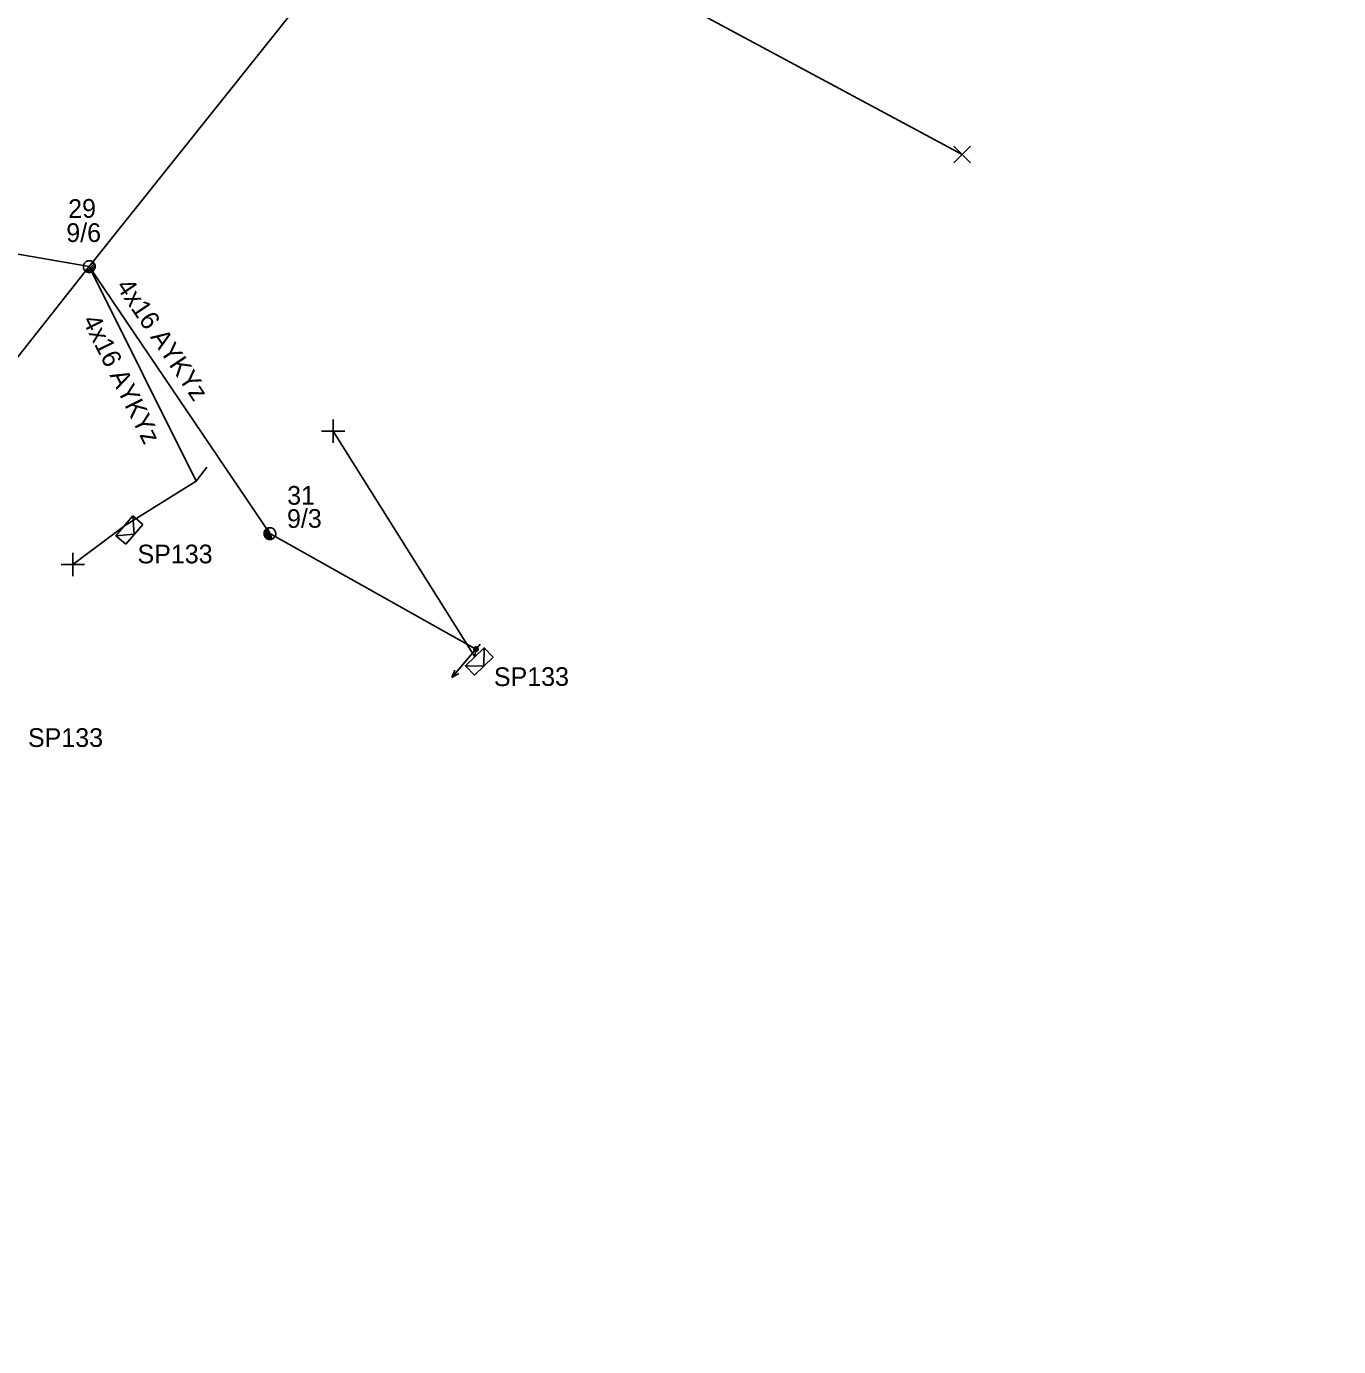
# Model space of a CAD drawing. Extents: x -748492 to -735633, y -1146251 to -1139940.
# Drawn here: x -743035.5 to -742965.4, y -1140304.7 to -1140234.1 of the extents above; entities that cross this region are included whole.
import ezdxf

# ---------------------------------------------------------------- set-up
doc = ezdxf.new("R2010")
doc.units = 0
for name, color, linetype in [('Vrstva 1', 7, 'Continuous'), ('Vrstva 12', 7, 'Continuous'), ('Vrstva 13', 7, 'Continuous'), ('Vrstva 14', 7, 'Continuous'), ('Vrstva 2', 7, 'Continuous'), ('Vrstva 31', 7, 'Continuous'), ('Vrstva 33', 7, 'Continuous'), ('Vrstva 34', 7, 'Continuous'), ('Vrstva 54', 7, 'Continuous'), ('Vrstva 55', 7, 'Continuous'), ('Vrstva 59', 7, 'Continuous'), ('Vrstva 9', 7, 'Continuous')]:
    doc.layers.add(name, color=color, linetype=linetype)

# ---------------------------------------------------------------- blocks, each defined once
blk = doc.blocks.new('NN440')
at = {"layer": 'Vrstva 2'}
for points in [[(0.63, 0), (0.63, 0.06), (0.62, 0.13), (0.6, 0.19), (0.58, 0.25), (0.55, 0.31), (0.51, 0.37), (0.47, 0.42), (0.42, 0.46), (0.37, 0.51), (0.32, 0.54), (0.26, 0.57), (0.2, 0.59), (0.13, 0.61), (0.07, 0.62), (0, 0.63), (-0.06, 0.62), (-0.13, 0.61), (-0.19, 0.59), (-0.26, 0.57), (-0.31, 0.54), (-0.37, 0.51), (-0.42, 0.46), (-0.47, 0.42), (-0.51, 0.37), (-0.54, 0.31), (-0.57, 0.25), (-0.6, 0.19), (-0.62, 0.13), (-0.63, 0.06), (-0.63, 0), (-0.63, -0.07), (-0.62, -0.14), (-0.6, -0.2), (-0.57, -0.26), (-0.54, -0.32), (-0.51, -0.37), (-0.47, -0.43), (-0.42, -0.47), (-0.37, -0.51), (-0.31, -0.55), (-0.26, -0.58), (-0.19, -0.6), (-0.13, -0.62), (-0.06, -0.63), (0, -0.63), (0.07, -0.63), (0.13, -0.62), (0.2, -0.6), (0.26, -0.58), (0.32, -0.55), (0.37, -0.51), (0.42, -0.47), (0.47, -0.43), (0.51, -0.37), (0.55, -0.32), (0.58, -0.26), (0.6, -0.2), (0.62, -0.14), (0.63, -0.07), (0.63, 0)], [(-0.63, 0), (0.63, 0)], [(-0.6, -0.18), (0.57, -0.18)], [(-0.51, -0.32), (0.5, -0.32)], [(-0.37, -0.47), (0.35, -0.47)]]:
    blk.add_lwpolyline(points, dxfattribs=at)
blk = doc.blocks.new('NN560')
at = {"layer": 'Vrstva 2'}
for points in [[(1.999, -0.001), (1.59, 0.141)], [(0, -0.001), (1.999, -0.001)], [(1.999, -0.001), (1.59, -0.134)]]:
    blk.add_lwpolyline(points, dxfattribs=at)
blk = doc.blocks.new('NN800')
at = {"layer": 'Vrstva 1'}
for points in [[(-0.442, 0.442), (0.442, -0.442)], [(-0.442, -0.442), (0.442, 0.442)]]:
    blk.add_lwpolyline(points, dxfattribs=at)
blk = doc.blocks.new('NN630')
at = {"layer": 'Vrstva 9'}
for points in [[(-0.003, -0.7), (-0.703, 0)], [(-0.703, -0.7), (-0.703, 0), (0.697, 0), (0.697, -0.7)], [(-0.703, -0.7), (0.697, -0.7)], [(-0.003, -0.7), (0.697, 0)]]:
    blk.add_lwpolyline(points, dxfattribs=at)
blk = doc.blocks.new('NN500')
at = {"layer": 'Vrstva 2'}
for points in [[(0, -0.24), (0.02, -0.23), (0.05, -0.23), (0.07, -0.22), (0.09, -0.22), (0.12, -0.2), (0.14, -0.19), (0.16, -0.18), (0.17, -0.16), (0.19, -0.14), (0.2, -0.12), (0.21, -0.1), (0.22, -0.07), (0.23, -0.05), (0.23, -0.02), (0.23, 0), (0.23, 0.02), (0.23, 0.05), (0.22, 0.07), (0.21, 0.1), (0.2, 0.12), (0.19, 0.14), (0.17, 0.16), (0.16, 0.17), (0.14, 0.19), (0.12, 0.2), (0.09, 0.21), (0.07, 0.22), (0.05, 0.23), (0.02, 0.23), (0, 0.23), (-0.03, 0.23), (-0.05, 0.23), (-0.07, 0.22), (-0.1, 0.21), (-0.12, 0.2), (-0.14, 0.19), (-0.16, 0.17), (-0.18, 0.16), (-0.19, 0.14), (-0.2, 0.12), (-0.22, 0.1), (-0.22, 0.07), (-0.23, 0.05), (-0.23, 0.02), (-0.24, 0), (-0.23, -0.02), (-0.23, -0.05), (-0.22, -0.07), (-0.22, -0.1), (-0.2, -0.12), (-0.19, -0.14), (-0.18, -0.16), (-0.16, -0.18), (-0.14, -0.19), (-0.12, -0.2), (-0.1, -0.22), (-0.07, -0.22), (-0.05, -0.23), (-0.03, -0.23), (0, -0.24)], [(0, -0.24), (0.02, -0.23), (0.05, -0.23), (0.07, -0.22), (0.09, -0.22), (0.12, -0.2), (0.14, -0.19), (0.16, -0.18), (0.17, -0.16), (0.19, -0.14), (0.2, -0.12), (0.21, -0.1), (0.22, -0.07), (0.23, -0.05), (0.23, -0.02), (0.23, 0), (0.23, 0.02), (0.23, 0.05), (0.22, 0.07), (0.21, 0.1), (0.2, 0.12), (0.19, 0.14), (0.17, 0.16), (0.16, 0.17), (0.14, 0.19), (0.12, 0.2), (0.09, 0.21), (0.07, 0.22), (0.05, 0.23), (0.02, 0.23), (0, 0.23), (-0.03, 0.23), (-0.05, 0.23), (-0.07, 0.22), (-0.1, 0.21), (-0.12, 0.2), (-0.14, 0.19), (-0.16, 0.17), (-0.18, 0.16), (-0.19, 0.14), (-0.2, 0.12), (-0.22, 0.1), (-0.22, 0.07), (-0.23, 0.05), (-0.23, 0.02), (-0.24, 0), (-0.23, -0.02), (-0.23, -0.05), (-0.22, -0.07), (-0.22, -0.1), (-0.2, -0.12), (-0.19, -0.14), (-0.18, -0.16), (-0.16, -0.18), (-0.14, -0.19), (-0.12, -0.2), (-0.1, -0.22), (-0.07, -0.22), (-0.05, -0.23), (-0.03, -0.23), (0, -0.24)], [(0, -0.21), (0.02, -0.2), (0.04, -0.2), (0.06, -0.2), (0.08, -0.19), (0.1, -0.18), (0.12, -0.17), (0.14, -0.15), (0.15, -0.14), (0.16, -0.12), (0.18, -0.1), (0.19, -0.08), (0.19, -0.06), (0.2, -0.04), (0.2, -0.02), (0.2, 0), (0.2, 0.02), (0.2, 0.04), (0.19, 0.06), (0.19, 0.08), (0.18, 0.1), (0.16, 0.12), (0.15, 0.14), (0.14, 0.15), (0.12, 0.17), (0.1, 0.18), (0.08, 0.19), (0.06, 0.19), (0.04, 0.2), (0.02, 0.2), (0, 0.2), (-0.02, 0.2), (-0.04, 0.2), (-0.06, 0.19), (-0.08, 0.19), (-0.1, 0.18), (-0.12, 0.17), (-0.14, 0.15), (-0.15, 0.14), (-0.17, 0.12), (-0.18, 0.1), (-0.19, 0.08), (-0.2, 0.06), (-0.2, 0.04), (-0.21, 0.02), (-0.21, 0), (-0.21, -0.02), (-0.2, -0.04), (-0.2, -0.06), (-0.19, -0.08), (-0.18, -0.1), (-0.17, -0.12), (-0.15, -0.14), (-0.14, -0.15), (-0.12, -0.17), (-0.1, -0.18), (-0.08, -0.19), (-0.06, -0.2), (-0.04, -0.2), (-0.02, -0.2), (0, -0.21)], [(0, -0.18), (0.02, -0.18), (0.04, -0.17), (0.05, -0.17), (0.07, -0.16), (0.09, -0.15), (0.1, -0.14), (0.12, -0.13), (0.13, -0.12), (0.14, -0.1), (0.15, -0.09), (0.16, -0.07), (0.17, -0.05), (0.17, -0.04), (0.17, -0.02), (0.17, 0), (0.17, 0.02), (0.17, 0.04), (0.17, 0.05), (0.16, 0.07), (0.15, 0.09), (0.14, 0.1), (0.13, 0.12), (0.12, 0.13), (0.1, 0.14), (0.09, 0.15), (0.07, 0.16), (0.05, 0.17), (0.04, 0.17), (0.02, 0.17), (0, 0.18), (-0.02, 0.17), (-0.04, 0.17), (-0.06, 0.17), (-0.07, 0.16), (-0.09, 0.15), (-0.1, 0.14), (-0.12, 0.13), (-0.13, 0.12), (-0.14, 0.1), (-0.15, 0.09), (-0.16, 0.07), (-0.17, 0.05), (-0.17, 0.04), (-0.18, 0.02), (-0.18, 0), (-0.18, -0.02), (-0.17, -0.04), (-0.17, -0.05), (-0.16, -0.07), (-0.15, -0.09), (-0.14, -0.1), (-0.13, -0.12), (-0.12, -0.13), (-0.1, -0.14), (-0.09, -0.15), (-0.07, -0.16), (-0.06, -0.17), (-0.04, -0.17), (-0.02, -0.18), (0, -0.18)], [(0, -0.15), (0.01, -0.15), (0.03, -0.14), (0.04, -0.14), (0.06, -0.13), (0.07, -0.13), (0.08, -0.12), (0.1, -0.11), (0.11, -0.1), (0.12, -0.09), (0.13, -0.07), (0.13, -0.06), (0.14, -0.05), (0.14, -0.03), (0.14, -0.02), (0.14, 0), (0.14, 0.01), (0.14, 0.03), (0.14, 0.04), (0.13, 0.06), (0.13, 0.07), (0.12, 0.09), (0.11, 0.1), (0.1, 0.11), (0.08, 0.12), (0.07, 0.13), (0.06, 0.13), (0.04, 0.14), (0.03, 0.14), (0.01, 0.14), (0, 0.15), (-0.02, 0.14), (-0.03, 0.14), (-0.05, 0.14), (-0.06, 0.13), (-0.07, 0.13), (-0.09, 0.12), (-0.1, 0.11), (-0.11, 0.1), (-0.12, 0.09), (-0.13, 0.07), (-0.13, 0.06), (-0.14, 0.04), (-0.14, 0.03), (-0.15, 0.01), (-0.15, 0), (-0.15, -0.02), (-0.14, -0.03), (-0.14, -0.05), (-0.13, -0.06), (-0.13, -0.07), (-0.12, -0.09), (-0.11, -0.1), (-0.1, -0.11), (-0.09, -0.12), (-0.07, -0.13), (-0.06, -0.13), (-0.05, -0.14), (-0.03, -0.14), (-0.02, -0.15), (0, -0.15)], [(0, -0.12), (0.01, -0.12), (0.02, -0.11), (0.03, -0.11), (0.05, -0.11), (0.06, -0.1), (0.07, -0.09), (0.08, -0.09), (0.09, -0.08), (0.09, -0.07), (0.1, -0.06), (0.11, -0.05), (0.11, -0.04), (0.11, -0.02), (0.11, -0.01), (0.12, 0), (0.11, 0.01), (0.11, 0.02), (0.11, 0.04), (0.11, 0.05), (0.1, 0.06), (0.09, 0.07), (0.09, 0.08), (0.08, 0.09), (0.07, 0.09), (0.06, 0.1), (0.05, 0.11), (0.03, 0.11), (0.02, 0.11), (0.01, 0.12), (0, 0.12), (-0.01, 0.12), (-0.03, 0.11), (-0.04, 0.11), (-0.05, 0.11), (-0.06, 0.1), (-0.07, 0.09), (-0.08, 0.09), (-0.09, 0.08), (-0.1, 0.07), (-0.1, 0.06), (-0.11, 0.05), (-0.11, 0.04), (-0.12, 0.02), (-0.12, 0.01), (-0.12, 0), (-0.12, -0.01), (-0.12, -0.02), (-0.11, -0.04), (-0.11, -0.05), (-0.1, -0.06), (-0.1, -0.07), (-0.09, -0.08), (-0.08, -0.09), (-0.07, -0.09), (-0.06, -0.1), (-0.05, -0.11), (-0.04, -0.11), (-0.03, -0.11), (-0.01, -0.12), (0, -0.12)], [(0, -0.09), (0.01, -0.09), (0.02, -0.09), (0.03, -0.08), (0.03, -0.08), (0.04, -0.08), (0.05, -0.07), (0.06, -0.07), (0.06, -0.06), (0.07, -0.05), (0.07, -0.04), (0.08, -0.04), (0.08, -0.03), (0.08, -0.02), (0.09, -0.01), (0.09, 0), (0.09, 0.01), (0.08, 0.02), (0.08, 0.03), (0.08, 0.03), (0.07, 0.04), (0.07, 0.05), (0.06, 0.06), (0.06, 0.06), (0.05, 0.07), (0.04, 0.07), (0.03, 0.08), (0.03, 0.08), (0.02, 0.08), (0.01, 0.09), (0, 0.09), (-0.01, 0.09), (-0.02, 0.08), (-0.03, 0.08), (-0.04, 0.08), (-0.04, 0.07), (-0.05, 0.07), (-0.06, 0.06), (-0.07, 0.06), (-0.07, 0.05), (-0.08, 0.04), (-0.08, 0.03), (-0.08, 0.03), (-0.09, 0.02), (-0.09, 0.01), (-0.09, 0), (-0.09, -0.01), (-0.09, -0.02), (-0.08, -0.03), (-0.08, -0.04), (-0.08, -0.04), (-0.07, -0.05), (-0.07, -0.06), (-0.06, -0.07), (-0.05, -0.07), (-0.04, -0.08), (-0.04, -0.08), (-0.03, -0.08), (-0.02, -0.09), (-0.01, -0.09), (0, -0.09)], [(0, -0.06), (0, -0.06), (0.01, -0.06), (0.02, -0.05), (0.02, -0.05), (0.03, -0.05), (0.03, -0.05), (0.04, -0.04), (0.04, -0.04), (0.05, -0.03), (0.05, -0.03), (0.05, -0.02), (0.05, -0.02), (0.05, -0.01), (0.06, -0.01), (0.06, 0), (0.06, 0.01), (0.05, 0.01), (0.05, 0.02), (0.05, 0.02), (0.05, 0.03), (0.05, 0.03), (0.04, 0.04), (0.04, 0.04), (0.03, 0.05), (0.03, 0.05), (0.02, 0.05), (0.02, 0.05), (0.01, 0.06), (0, 0.06), (0, 0.06), (-0.01, 0.06), (-0.01, 0.06), (-0.02, 0.05), (-0.02, 0.05), (-0.03, 0.05), (-0.03, 0.05), (-0.04, 0.04), (-0.04, 0.04), (-0.05, 0.03), (-0.05, 0.03), (-0.05, 0.02), (-0.06, 0.02), (-0.06, 0.01), (-0.06, 0.01), (-0.06, 0), (-0.06, -0.01), (-0.06, -0.01), (-0.06, -0.02), (-0.05, -0.02), (-0.05, -0.03), (-0.05, -0.03), (-0.04, -0.04), (-0.04, -0.04), (-0.03, -0.05), (-0.03, -0.05), (-0.02, -0.05), (-0.02, -0.05), (-0.01, -0.06), (-0.01, -0.06), (0, -0.06)], [(0, -0.03), (0, -0.03), (0, -0.03), (0.01, -0.03), (0.01, -0.03), (0.01, -0.02), (0.02, -0.02), (0.02, -0.02), (0.02, -0.02), (0.02, -0.02), (0.02, -0.01), (0.02, -0.01), (0.03, -0.01), (0.03, -0.01), (0.03, 0), (0.03, 0), (0.03, 0), (0.03, 0.01), (0.03, 0.01), (0.02, 0.01), (0.02, 0.01), (0.02, 0.02), (0.02, 0.02), (0.02, 0.02), (0.02, 0.02), (0.01, 0.02), (0.01, 0.02), (0.01, 0.03), (0, 0.03), (0, 0.03), (0, 0.03), (0, 0.03), (-0.01, 0.03), (-0.01, 0.03), (-0.01, 0.02), (-0.02, 0.02), (-0.02, 0.02), (-0.02, 0.02), (-0.02, 0.02), (-0.02, 0.02), (-0.03, 0.01), (-0.03, 0.01), (-0.03, 0.01), (-0.03, 0.01), (-0.03, 0), (-0.03, 0), (-0.03, 0), (-0.03, -0.01), (-0.03, -0.01), (-0.03, -0.01), (-0.03, -0.01), (-0.02, -0.02), (-0.02, -0.02), (-0.02, -0.02), (-0.02, -0.02), (-0.02, -0.02), (-0.01, -0.03), (-0.01, -0.03), (-0.01, -0.03), (0, -0.03), (0, -0.03)], [(0.23, 0), (0.7, 0)]]:
    blk.add_lwpolyline(points, dxfattribs=at)
blk = doc.blocks.new('NN510')
at = {"layer": 'Vrstva 2'}
blk.add_lwpolyline([(0.001, 0.002), (0.001, 0.939)], dxfattribs=at)

msp = doc.modelspace()

# ---------------------------------------------------------------- linework, layer by layer
at = {"layer": 'Vrstva 1'}
msp.add_lwpolyline([(-742965.37, -1140165.561), (-742992.83, -1140197.73), (-743013.94, -1140224.06), (-743032.181, -1140246.944), (-743049.85, -1140269.329), (-743074.31, -1140304.729)], dxfattribs=at)
at = {"layer": 'Vrstva 54'}
for points in [[(-743032.181, -1140246.944), (-743048.541, -1140244.1), (-743050.029, -1140246.06)], [(-743032.181, -1140246.944), (-743022.52, -1140261.231), (-743011.5, -1140267.411), (-743011.56, -1140267.82)], [(-743032.181, -1140246.944), (-743026.468, -1140258.43), (-743030.299, -1140260.811)]]:
    msp.add_lwpolyline(points, dxfattribs=at)
at = {"layer": 'Vrstva 59'}
for points in [[(-743005.62, -1140230.13), (-742985.503, -1140240.95)], [(-743011.56, -1140267.82), (-743019.13, -1140255.75)], [(-743030.3, -1140260.81), (-743033.06, -1140262.88)]]:
    msp.add_lwpolyline(points, dxfattribs=at)

# ---------------------------------------------------------------- block references
at = {"layer": 'Vrstva 13', "xscale": 0.5}
for name, p, yscale, rotation in [('NN440', (-743032.181, -1140246.943), 0.5, 44.2434554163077), ('NN440', (-743022.52, -1140261.23), 0.49999999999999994, -65.96249441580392), ('NN500', (-743011.501, -1140267.41), 0.5, 49.57700001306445)]:
    msp.add_blockref(name, p, dxfattribs=dict(at, yscale=yscale, rotation=rotation))
at = {"layer": 'Vrstva 13'}
for name, p, rotation in [('NN510', (-743026.47, -1140258.43), -37.42407770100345), ('NN560', (-743011.5, -1140267.41), -130.42317495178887)]:
    msp.add_blockref(name, p, dxfattribs=dict(at, rotation=rotation))
at = {"layer": 'Vrstva 31'}
for p, rotation in [((-743030.3, -1140260.81), 49.26491109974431), ((-743011.56, -1140267.82), 43.62898321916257)]:
    msp.add_blockref('NN630', p, dxfattribs=dict(at, rotation=rotation))
at = {"layer": 'Vrstva 34'}
msp.add_blockref('NN800', (-742985.503, -1140240.95), dxfattribs=at)
at = {"layer": 'Vrstva 34', "rotation": 45}
for p in [(-743019.13, -1140255.75), (-743033.06, -1140262.88)]:
    msp.add_blockref('NN800', p, dxfattribs=at)

# ---------------------------------------------------------------- texts
at = {"layer": 'Vrstva 12'}
for s, rotation, p in [('9/6', 359.996, (-743033.409, -1140245.627)), ('9/3', 0.369, (-743021.603, -1140260.929))]:
    msp.add_text(s, height=1, rotation=rotation, dxfattribs=at).set_placement(p)
at = {"layer": 'Vrstva 14'}
for s, rotation, p in [('29', 0.865, (-743033.3, -1140244.347)), ('31', 0.249, (-743021.594, -1140259.686))]:
    msp.add_text(s, height=1, rotation=rotation, dxfattribs=at).set_placement(p)
at = {"layer": 'Vrstva 33'}
for rotation, p in [(0.028, (-743029.6, -1140262.823)), (0.207, (-743010.54, -1140269.391)), (0.043, (-743035.457, -1140272.646))]:
    msp.add_text('SP133', height=1, rotation=rotation, dxfattribs=at).set_placement(p)
at = {"layer": 'Vrstva 55'}
for rotation, p in [(304.052, (-743030.777, -1140248.002)), (296.521, (-743032.569, -1140249.822))]:
    msp.add_text('4x16 AYKYz', height=1, rotation=rotation, dxfattribs=at).set_placement(p)

doc.saveas('drawing.dxf')
